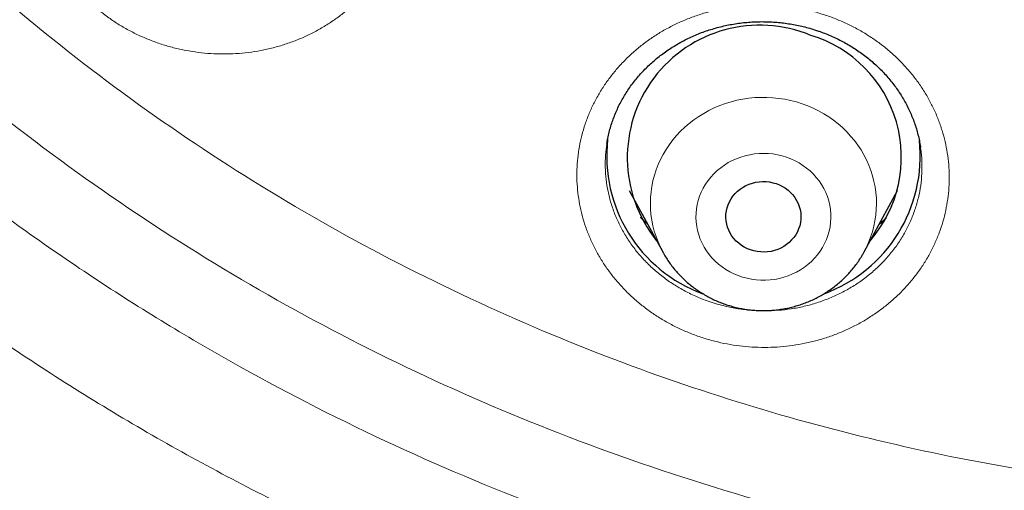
# Model space of a CAD drawing. Header units: millimetres. Extents: x 8 to 436, y 12 to 764.
# Tile 475 of 656: x 217 to 228, y 689 to 694. Entities that reach past the tile are written whole.
import ezdxf

# ---------------------------------------------------------------- set-up
doc = ezdxf.new("R2010")
doc.units = ezdxf.units.MM

msp = doc.modelspace()

# ---------------------------------------------------------------- linework, layer by layer
at = {"color": 7, "linetype": 'Continuous', "lineweight": 30}
for p, q in [((227.03, 692.469), (227.029, 692.477)), ((223.879, 692), (224.241, 691.335)), ((226.42, 691.335), (226.782, 692)), ((226.42, 691.335), (226.419, 691.333))]:
    msp.add_line(p, q, dxfattribs=at)
at = {"color": 252, "linetype": 'Continuous', "lineweight": 0, "flags": 128}
for points in [[(224.246, 691.327), (224.243, 691.332), (224.215, 691.387), (224.19, 691.444), (224.168, 691.501), (224.149, 691.56), (224.134, 691.619), (224.122, 691.68), (224.113, 691.74), (224.108, 691.801), (224.107, 691.863), (224.109, 691.924), (224.114, 691.985), (224.123, 692.045), (224.135, 692.106), (224.151, 692.165), (224.17, 692.224), (224.192, 692.281), (224.218, 692.337), (224.246, 692.392), (224.278, 692.446), (224.313, 692.498), (224.35, 692.548), (224.391, 692.596), (224.434, 692.642), (224.48, 692.685), (224.528, 692.727), (224.578, 692.766), (224.63, 692.802), (224.685, 692.836), (224.741, 692.867), (224.799, 692.895), (224.858, 692.92), (224.919, 692.942), (224.981, 692.961), (225.044, 692.977), (225.107, 692.99), (225.172, 692.999), (225.237, 693.006), (225.302, 693.009), (225.367, 693.009), (225.432, 693.005), (225.497, 692.998), (225.561, 692.988), (225.625, 692.975), (225.687, 692.959), (225.749, 692.94), (225.81, 692.917), (225.869, 692.892), (225.927, 692.863), (225.983, 692.832), (226.037, 692.798), (226.089, 692.761), (226.139, 692.722), (226.187, 692.681), (226.232, 692.637), (226.275, 692.59), (226.315, 692.542), (226.352, 692.492), (226.387, 692.44), (226.418, 692.386), (226.446, 692.331), (226.472, 692.275), (226.494, 692.217), (226.512, 692.158), (226.527, 692.099), (226.539, 692.039), (226.548, 691.978), (226.553, 691.917), (226.554, 691.856), (226.552, 691.795), (226.547, 691.734), (226.538, 691.673), (226.526, 691.613), (226.51, 691.553), (226.491, 691.495), (226.469, 691.437), (226.443, 691.381), (226.42, 691.335)], [(225.58, 692.361), (225.532, 692.376), (225.484, 692.387), (225.434, 692.396), (225.384, 692.401), (225.333, 692.402), (225.283, 692.401), (225.233, 692.396), (225.183, 692.388), (225.134, 692.377), (225.086, 692.363), (225.039, 692.345), (224.994, 692.325), (224.95, 692.302), (224.908, 692.276), (224.868, 692.247), (224.83, 692.216), (224.794, 692.182), (224.761, 692.146), (224.731, 692.108), (224.704, 692.068), (224.679, 692.027), (224.658, 691.984), (224.64, 691.94), (224.625, 691.894), (224.614, 691.848), (224.606, 691.801), (224.601, 691.754), (224.6, 691.707), (224.603, 691.66), (224.609, 691.612), (224.618, 691.566), (224.631, 691.52), (224.647, 691.475), (224.666, 691.431), (224.688, 691.389), (224.714, 691.348), (224.742, 691.309), (224.774, 691.272), (224.808, 691.237), (224.844, 691.204), (224.883, 691.174), (224.924, 691.146), (224.967, 691.121), (225.011, 691.099), (225.057, 691.08), (225.105, 691.063), (225.153, 691.05), (225.202, 691.04), (225.252, 691.034), (225.303, 691.03), (225.353, 691.03), (225.403, 691.033), (225.453, 691.039), (225.503, 691.049), (225.551, 691.062), (225.599, 691.078), (225.645, 691.097), (225.69, 691.118), (225.733, 691.143), (225.774, 691.171), (225.813, 691.201), (225.85, 691.233), (225.884, 691.268), (225.915, 691.305), (225.944, 691.344), (225.97, 691.384), (225.993, 691.427), (226.013, 691.47), (226.029, 691.515), (226.042, 691.561), (226.052, 691.607), (226.058, 691.654), (226.061, 691.702), (226.06, 691.749), (226.056, 691.796), (226.048, 691.843), (226.037, 691.889), (226.023, 691.935), (226.005, 691.979), (225.984, 692.022), (225.96, 692.064), (225.933, 692.104), (225.903, 692.142), (225.871, 692.178), (225.836, 692.212), (225.798, 692.244), (225.758, 692.273), (225.716, 692.299), (225.673, 692.323), (225.627, 692.343), (225.58, 692.361)]]:
    msp.add_lwpolyline(points, dxfattribs=at)
at = {"color": 7, "linetype": 'Continuous', "lineweight": 30, "flags": 128}
msp.add_lwpolyline([(225.47, 692.075), (225.504, 692.061), (225.537, 692.045), (225.569, 692.025), (225.598, 692.003), (225.625, 691.979), (225.65, 691.952), (225.672, 691.924), (225.69, 691.893), (225.706, 691.861), (225.719, 691.828), (225.728, 691.794), (225.734, 691.759), (225.737, 691.724), (225.736, 691.689), (225.731, 691.654), (225.724, 691.619), (225.712, 691.586), (225.698, 691.553), (225.68, 691.522), (225.66, 691.492), (225.636, 691.465), (225.61, 691.439), (225.582, 691.416), (225.552, 691.396), (225.519, 691.378), (225.485, 691.363), (225.45, 691.351), (225.413, 691.342), (225.376, 691.337), (225.339, 691.334), (225.301, 691.335), (225.264, 691.339), (225.227, 691.347), (225.192, 691.357), (225.157, 691.371), (225.124, 691.387), (225.092, 691.407), (225.063, 691.429), (225.036, 691.453), (225.012, 691.48), (224.99, 691.508), (224.971, 691.539), (224.955, 691.571), (224.942, 691.604), (224.933, 691.638), (224.927, 691.673), (224.924, 691.708), (224.925, 691.743), (224.93, 691.779), (224.938, 691.813), (224.949, 691.847), (224.963, 691.879), (224.981, 691.91), (225.001, 691.94), (225.025, 691.967), (225.051, 691.993), (225.079, 692.016), (225.11, 692.036), (225.142, 692.054), (225.176, 692.069), (225.211, 692.081), (225.248, 692.09), (225.285, 692.095), (225.322, 692.098), (225.36, 692.097), (225.397, 692.093), (225.434, 692.085), (225.47, 692.075)], dxfattribs=at)
at = {"color": 7, "linetype": 'Continuous', "lineweight": 30}
for centre, radius, start, end in [((225.291, 692.357), 1.434, 67.345, 218.8674), ((225.447, 692.361), 1.377, 318.9752, 73.274), ((225.221, 692.372), 1.587, 173.3844, 249.8308), ((225.439, 692.374), 1.589, 290.1876, 6.1188)]:
    msp.add_arc(centre, radius, start, end, dxfattribs=at)
for points, knots in [([(228.82, 667.839), (227.618, 667.945), (225.213, 668.158), (221.655, 668.822), (218.163, 669.733), (214.788, 670.9), (211.549, 672.303), (208.463, 673.927), (205.522, 675.774), (202.745, 677.831), (200.147, 680.088), (197.747, 682.528), (195.557, 685.138), (193.592, 687.902), (191.863, 690.802), (190.383, 693.82), (189.158, 696.939), (188.198, 700.138), (187.508, 703.397), (187.093, 706.698), (186.954, 710.019), (187.093, 713.34), (187.508, 716.641), (188.198, 719.901), (189.158, 723.1), (190.383, 726.218), (191.863, 729.236), (193.592, 732.136), (195.557, 734.9), (197.747, 737.51), (200.147, 739.951), (202.745, 742.207), (205.522, 744.265), (208.463, 746.111), (211.549, 747.735), (214.762, 749.127), (218.08, 750.277), (221.484, 751.179), (224.953, 751.828), (228.466, 752.218), (232, 752.349), (235.534, 752.218), (239.047, 751.828), (242.516, 751.179), (245.92, 750.277), (249.238, 749.127), (252.451, 747.735), (255.537, 746.111), (258.478, 744.265), (261.255, 742.207), (263.853, 739.951), (266.253, 737.51), (268.443, 734.9), (270.408, 732.136), (272.137, 729.236), (273.617, 726.218), (274.842, 723.1), (275.802, 719.901), (276.492, 716.641), (276.907, 713.34), (277.046, 710.019), (276.907, 706.698), (276.492, 703.397), (275.802, 700.138), (274.842, 696.939), (273.617, 693.82), (272.137, 690.802), (270.408, 687.902), (268.443, 685.138), (266.253, 682.528), (263.853, 680.088), (261.255, 677.831), (258.478, 675.774), (255.537, 673.927), (252.451, 672.303), (249.212, 670.9), (245.837, 669.733), (242.345, 668.822), (238.787, 668.158), (236.382, 667.945), (235.18, 667.839)], [0, 0, 0, 0, 0.013106, 0.026212, 0.039318, 0.052424, 0.065212, 0.078, 0.090788, 0.103576, 0.116364, 0.129151, 0.141939, 0.154727, 0.167515, 0.180303, 0.193091, 0.205879, 0.218667, 0.231454, 0.244242, 0.25703, 0.269818, 0.282606, 0.295394, 0.308182, 0.32097, 0.333758, 0.346545, 0.359333, 0.372121, 0.384909, 0.397697, 0.410485, 0.423273, 0.436061, 0.448848, 0.461636, 0.474424, 0.487212, 0.5, 0.512788, 0.525576, 0.538364, 0.551152, 0.563939, 0.576727, 0.589515, 0.602303, 0.615091, 0.627879, 0.640667, 0.653455, 0.666242, 0.67903, 0.691818, 0.704606, 0.717394, 0.730182, 0.74297, 0.755758, 0.768546, 0.781333, 0.794121, 0.806909, 0.819697, 0.832485, 0.845273, 0.858061, 0.870849, 0.883636, 0.896424, 0.909212, 0.922, 0.934788, 0.947576, 0.960682, 0.973788, 0.986894, 1, 1, 1, 1]), ([(223.636, 692.504), (223.638, 692.514), (223.642, 692.546), (223.653, 692.599), (223.669, 692.664), (223.689, 692.728), (223.711, 692.79), (223.736, 692.852), (223.763, 692.912), (223.794, 692.972), (223.828, 693.03), (223.864, 693.087), (223.903, 693.143), (223.945, 693.198), (223.989, 693.25), (224.035, 693.301), (224.084, 693.349), (224.134, 693.395), (224.187, 693.439), (224.242, 693.482), (224.3, 693.522), (224.359, 693.561), (224.42, 693.597), (224.482, 693.631), (224.546, 693.662), (224.611, 693.69), (224.677, 693.716), (224.744, 693.739), (224.813, 693.759), (224.883, 693.778), (224.954, 693.793), (225.025, 693.806), (225.097, 693.816), (225.169, 693.823), (225.242, 693.827), (225.314, 693.829), (225.386, 693.827), (225.459, 693.823), (225.531, 693.817), (225.603, 693.807), (225.674, 693.795), (225.745, 693.78), (225.815, 693.762), (225.875, 693.744), (225.912, 693.732), (225.926, 693.727)], [0, 0, 0, 0, 0.0109546, 0.0352541, 0.0595267, 0.0837334, 0.107839, 0.1318224, 0.155724, 0.179678, 0.2037524, 0.2278989, 0.2520667, 0.2761906, 0.3002132, 0.3240833, 0.3477794, 0.371362, 0.3950109, 0.4187944, 0.4426659, 0.4665761, 0.4904674, 0.5142779, 0.537958, 0.5614703, 0.5848508, 0.6083537, 0.631948, 0.6556059, 0.6792984, 0.7029938, 0.7266537, 0.7502496, 0.7737545, 0.7971969, 0.8206623, 0.8441914, 0.8677028, 0.8912092, 0.9147241, 0.9382581, 0.9618238, 0.985436, 1, 1, 1, 1]), ([(225.926, 693.727), (225.938, 693.723), (225.971, 693.711), (226.027, 693.69), (226.093, 693.661), (226.157, 693.63), (226.219, 693.597), (226.281, 693.561), (226.34, 693.524), (226.398, 693.483), (226.454, 693.441), (226.507, 693.396), (226.559, 693.35), (226.608, 693.302), (226.655, 693.252), (226.701, 693.199), (226.743, 693.146), (226.783, 693.09), (226.821, 693.033), (226.855, 692.975), (226.887, 692.916), (226.916, 692.856), (226.942, 692.795), (226.966, 692.733), (226.987, 692.669), (227.004, 692.604), (227.019, 692.539), (227.027, 692.494), (227.031, 692.47), (227.031, 692.469)], [0, 0, 0, 0, 0.019224, 0.057974, 0.096657, 0.13533, 0.174015, 0.212732, 0.251501, 0.290343, 0.329281, 0.368319, 0.406972, 0.445825, 0.484865, 0.524047, 0.563324, 0.602646, 0.64196, 0.681205, 0.720337, 0.759355, 0.798416, 0.83792, 0.877647, 0.917514, 0.957435, 0.997308, 1, 1, 1, 1]), ([(224.077, 691.638), (224.076, 691.638), (224.057, 691.654), (224.032, 691.677), (224.007, 691.702), (224, 691.709)], [0, 0, 0, 0, 0.01934, 0.691104, 1, 1, 1, 1]), ([(226.658, 691.702), (226.642, 691.686), (226.617, 691.662), (226.591, 691.639), (226.581, 691.63)], [0, 0, 0, 0, 0.62925, 1, 1, 1, 1]), ([(224.242, 691.335), (224.244, 691.33), (224.256, 691.308), (224.28, 691.269), (224.313, 691.219), (224.349, 691.17), (224.388, 691.123), (224.429, 691.079), (224.472, 691.036), (224.518, 690.995), (224.566, 690.957), (224.615, 690.921), (224.667, 690.888), (224.72, 690.857), (224.774, 690.828), (224.831, 690.802), (224.888, 690.779), (224.947, 690.759), (225.006, 690.742), (225.067, 690.728), (225.128, 690.716), (225.19, 690.708), (225.252, 690.703), (225.314, 690.7), (225.376, 690.701), (225.439, 690.705), (225.501, 690.712), (225.562, 690.721), (225.623, 690.734), (225.683, 690.75), (225.743, 690.769), (225.801, 690.79), (225.858, 690.815), (225.914, 690.842), (225.968, 690.872), (226.021, 690.904), (226.071, 690.939), (226.12, 690.976), (226.167, 691.016), (226.212, 691.058), (226.254, 691.102), (226.294, 691.148), (226.332, 691.196), (226.367, 691.246), (226.396, 691.291), (226.412, 691.321), (226.418, 691.333)], [0, 0, 0, 0, 0.00622, 0.029228, 0.052257, 0.075309, 0.098387, 0.12149, 0.144619, 0.167774, 0.190956, 0.214164, 0.237398, 0.260656, 0.283938, 0.307242, 0.330568, 0.353913, 0.377276, 0.400656, 0.42405, 0.447457, 0.470875, 0.494301, 0.517735, 0.541173, 0.564613, 0.588054, 0.611492, 0.634927, 0.658355, 0.681774, 0.705183, 0.728578, 0.751959, 0.775322, 0.798667, 0.82199, 0.845291, 0.868568, 0.89182, 0.915044, 0.938242, 0.961412, 0.984555, 1, 1, 1, 1])]:
    msp.add_open_spline(points, degree=3, knots=knots, dxfattribs=at)
at = {"color": 252, "linetype": 'Continuous', "lineweight": 0}
for points, knots in [([(228.539, 686.054), (227.824, 686.163), (226.395, 686.381), (224.299, 686.925), (222.312, 687.604), (220.445, 688.414), (218.701, 689.331), (217.039, 690.374), (215.47, 691.537), (214.002, 692.812), (212.646, 694.191), (211.408, 695.666), (210.298, 697.227), (209.322, 698.866), (208.485, 700.571), (207.793, 702.333), (207.251, 704.141), (206.861, 705.983), (206.626, 707.848), (206.547, 709.724), (206.626, 711.601), (206.861, 713.466), (207.251, 715.308), (207.793, 717.115), (208.485, 718.877), (209.322, 720.583), (210.298, 722.221), (211.408, 723.783), (212.646, 725.257), (214.002, 726.637), (215.47, 727.911), (217.039, 729.074), (218.701, 730.117), (220.445, 731.035), (222.26, 731.821), (224.135, 732.471), (226.058, 732.981), (228.018, 733.347), (230.003, 733.568), (232, 733.642), (233.997, 733.568), (235.982, 733.347), (237.942, 732.981), (239.865, 732.471), (241.74, 731.821), (243.555, 731.035), (245.299, 730.117), (246.961, 729.074), (248.53, 727.911), (249.998, 726.637), (251.354, 725.257), (252.592, 723.783), (253.702, 722.221), (254.678, 720.583), (255.515, 718.877), (256.207, 717.115), (256.749, 715.308), (257.139, 713.466), (257.374, 711.601), (257.453, 709.724), (257.374, 707.848), (257.139, 705.983), (256.749, 704.141), (256.207, 702.333), (255.515, 700.571), (254.678, 698.866), (253.702, 697.227), (252.592, 695.666), (251.354, 694.191), (249.998, 692.812), (248.53, 691.537), (246.961, 690.374), (245.299, 689.331), (243.555, 688.414), (241.69, 687.605), (239.708, 686.928), (237.621, 686.385), (236.197, 686.166), (235.486, 686.057)], [0, 0, 0, 0, 0.014209, 0.028417, 0.042626, 0.055696, 0.068766, 0.081836, 0.094907, 0.107977, 0.121047, 0.134117, 0.147187, 0.160257, 0.173327, 0.186398, 0.199468, 0.212538, 0.225608, 0.238678, 0.251748, 0.264818, 0.277889, 0.290959, 0.304029, 0.317099, 0.330169, 0.343239, 0.356309, 0.36938, 0.38245, 0.39552, 0.40859, 0.42166, 0.43473, 0.447801, 0.460871, 0.473941, 0.487011, 0.500081, 0.513151, 0.526221, 0.539292, 0.552362, 0.565432, 0.578502, 0.591572, 0.604642, 0.617712, 0.630783, 0.643853, 0.656923, 0.669993, 0.683063, 0.696133, 0.709203, 0.722274, 0.735344, 0.748414, 0.761484, 0.774554, 0.787624, 0.800695, 0.813765, 0.826835, 0.839905, 0.852975, 0.866045, 0.879115, 0.892186, 0.905256, 0.918326, 0.931396, 0.944466, 0.957536, 0.971691, 0.985845, 1, 1, 1, 1]), ([(235.401, 687.141), (236.068, 687.246), (237.402, 687.455), (239.359, 687.967), (241.226, 688.606), (242.991, 689.372), (244.65, 690.245), (246.23, 691.237), (247.723, 692.343), (249.119, 693.556), (250.41, 694.867), (251.587, 696.27), (252.643, 697.755), (253.572, 699.314), (254.367, 700.936), (255.025, 702.612), (255.541, 704.331), (255.912, 706.083), (256.136, 707.857), (256.21, 709.642), (256.136, 711.427), (255.912, 713.201), (255.541, 714.953), (255.025, 716.673), (254.367, 718.349), (253.572, 719.971), (252.643, 721.529), (251.587, 723.015), (250.41, 724.418), (249.119, 725.729), (247.723, 726.942), (246.23, 728.048), (244.65, 729.04), (242.991, 729.913), (241.265, 730.661), (239.481, 731.279), (237.652, 731.764), (235.787, 732.113), (233.9, 732.323), (232, 732.393), (230.1, 732.323), (228.213, 732.113), (226.348, 731.764), (224.519, 731.279), (222.735, 730.661), (221.009, 729.913), (219.35, 729.04), (217.769, 728.048), (216.277, 726.942), (214.881, 725.729), (213.59, 724.418), (212.413, 723.015), (211.357, 721.529), (210.428, 719.971), (209.633, 718.349), (208.975, 716.673), (208.459, 714.953), (208.088, 713.201), (207.864, 711.427), (207.79, 709.642), (207.864, 707.857), (208.088, 706.083), (208.459, 704.331), (208.975, 702.612), (209.633, 700.936), (210.428, 699.314), (211.357, 697.755), (212.413, 696.27), (213.59, 694.867), (214.881, 693.556), (216.277, 692.343), (217.769, 691.237), (219.35, 690.245), (221.009, 689.372), (222.774, 688.606), (224.641, 687.967), (226.598, 687.455), (227.933, 687.246), (228.6, 687.141)], [0, 0, 0, 0, 0.013976, 0.027953, 0.041929, 0.055017, 0.068105, 0.081192, 0.09428, 0.107368, 0.120455, 0.133543, 0.146631, 0.159719, 0.172806, 0.185894, 0.198982, 0.212069, 0.225157, 0.238245, 0.251332, 0.26442, 0.277508, 0.290595, 0.303683, 0.316771, 0.329859, 0.342946, 0.356034, 0.369122, 0.382209, 0.395297, 0.408385, 0.421472, 0.43456, 0.447648, 0.460736, 0.473823, 0.486911, 0.499999, 0.513086, 0.526174, 0.539262, 0.552349, 0.565437, 0.578525, 0.591612, 0.6047, 0.617788, 0.630876, 0.643963, 0.657051, 0.670139, 0.683226, 0.696314, 0.709402, 0.722489, 0.735577, 0.748665, 0.761753, 0.77484, 0.787928, 0.801016, 0.814103, 0.827191, 0.840279, 0.853366, 0.866454, 0.879542, 0.892629, 0.905717, 0.918805, 0.931893, 0.94498, 0.958068, 0.972045, 0.986023, 1, 1, 1, 1]), ([(228.635, 687.943), (228.007, 688.044), (226.75, 688.246), (224.906, 688.732), (223.137, 689.34), (221.453, 690.069), (219.861, 690.907), (218.345, 691.859), (216.912, 692.92), (215.573, 694.084), (214.334, 695.343), (213.205, 696.689), (212.192, 698.114), (211.3, 699.61), (210.537, 701.166), (209.905, 702.775), (209.41, 704.424), (209.054, 706.106), (208.84, 707.808), (208.768, 709.521), (208.84, 711.234), (209.054, 712.936), (209.41, 714.617), (209.905, 716.267), (210.537, 717.875), (211.3, 719.432), (212.192, 720.927), (213.205, 722.353), (214.334, 723.699), (215.573, 724.957), (216.912, 726.121), (218.345, 727.182), (219.861, 728.135), (221.453, 728.972), (223.11, 729.69), (224.821, 730.283), (226.577, 730.748), (228.366, 731.083), (230.177, 731.284), (232, 731.352), (233.823, 731.284), (235.634, 731.083), (237.423, 730.748), (239.179, 730.283), (240.89, 729.69), (242.547, 728.972), (244.139, 728.135), (245.655, 727.182), (247.088, 726.121), (248.427, 724.957), (249.666, 723.699), (250.795, 722.353), (251.808, 720.927), (252.7, 719.432), (253.463, 717.875), (254.095, 716.267), (254.59, 714.617), (254.946, 712.936), (255.16, 711.234), (255.232, 709.521), (255.16, 707.808), (254.946, 706.106), (254.59, 704.424), (254.095, 702.775), (253.463, 701.166), (252.7, 699.61), (251.808, 698.114), (250.795, 696.689), (249.666, 695.343), (248.427, 694.084), (247.088, 692.92), (245.655, 691.859), (244.139, 690.907), (242.547, 690.069), (240.861, 689.338), (239.086, 688.73), (237.234, 688.242), (235.972, 688.04), (235.34, 687.939)], [0, 0, 0, 0, 0.013748, 0.027497, 0.041245, 0.05435, 0.067455, 0.080559, 0.093664, 0.106769, 0.119873, 0.132978, 0.146083, 0.159188, 0.172292, 0.185397, 0.198502, 0.211606, 0.224711, 0.237816, 0.250921, 0.264025, 0.27713, 0.290235, 0.30334, 0.316444, 0.329549, 0.342654, 0.355758, 0.368863, 0.381968, 0.395073, 0.408177, 0.421282, 0.434387, 0.447492, 0.460596, 0.473701, 0.486806, 0.49991, 0.513015, 0.52612, 0.539225, 0.552329, 0.565434, 0.578539, 0.591643, 0.604748, 0.617853, 0.630958, 0.644062, 0.657167, 0.670272, 0.683377, 0.696481, 0.709586, 0.722691, 0.735795, 0.7489, 0.762005, 0.77511, 0.788214, 0.801319, 0.814424, 0.827528, 0.840633, 0.853738, 0.866843, 0.879947, 0.893052, 0.906157, 0.919262, 0.932366, 0.945471, 0.958576, 0.972384, 0.986192, 1, 1, 1, 1]), ([(234.281, 688.77), (234.811, 688.832), (235.869, 688.957), (237.434, 689.279), (238.972, 689.699), (240.515, 690.24), (242.052, 690.906), (243.569, 691.704), (245.014, 692.612), (246.379, 693.623), (247.655, 694.732), (248.835, 695.931), (249.911, 697.214), (250.877, 698.572), (251.726, 699.997), (252.454, 701.481), (253.055, 703.013), (253.527, 704.585), (253.866, 706.187), (254.07, 707.809), (254.139, 709.442), (254.07, 711.074), (253.866, 712.696), (253.527, 714.298), (253.055, 715.87), (252.453, 717.402), (251.725, 718.886), (250.876, 720.311), (249.91, 721.669), (248.834, 722.952), (247.654, 724.151), (246.377, 725.26), (245.012, 726.271), (243.567, 727.178), (242.05, 727.976), (240.472, 728.66), (238.841, 729.226), (237.168, 729.669), (235.463, 729.987), (233.737, 730.179), (232, 730.243), (230.263, 730.179), (228.537, 729.987), (226.832, 729.668), (225.159, 729.225), (223.528, 728.66), (221.95, 727.976), (220.433, 727.177), (218.988, 726.27), (217.623, 725.259), (216.347, 724.15), (215.167, 722.95), (214.091, 721.668), (213.125, 720.309), (212.276, 718.884), (211.548, 717.401), (210.946, 715.868), (210.475, 714.296), (210.136, 712.694), (209.931, 711.072), (209.863, 709.44), (209.932, 707.808), (210.136, 706.186), (210.475, 704.584), (210.947, 703.012), (211.549, 701.479), (212.276, 699.996), (213.126, 698.571), (214.092, 697.213), (215.168, 695.93), (216.348, 694.731), (217.624, 693.622), (218.989, 692.611), (220.435, 691.703), (221.951, 690.905), (223.488, 690.239), (225.031, 689.699), (226.568, 689.279), (228.132, 688.957), (229.19, 688.833), (229.719, 688.77)], [0, 0, 0, 0, 0.011909, 0.023818, 0.035727, 0.047636, 0.060561, 0.073486, 0.086411, 0.099336, 0.112261, 0.125186, 0.138111, 0.151036, 0.163961, 0.176886, 0.189811, 0.202736, 0.215661, 0.228587, 0.241512, 0.254437, 0.267362, 0.280287, 0.293212, 0.306137, 0.319062, 0.331987, 0.344912, 0.357837, 0.370762, 0.383687, 0.396612, 0.409537, 0.422462, 0.435388, 0.448313, 0.461238, 0.474163, 0.487088, 0.500013, 0.512938, 0.525863, 0.538788, 0.551713, 0.564638, 0.577563, 0.590488, 0.603413, 0.616338, 0.629263, 0.642189, 0.655114, 0.668039, 0.680964, 0.693889, 0.706814, 0.719739, 0.732664, 0.745589, 0.758514, 0.771439, 0.784364, 0.797289, 0.810214, 0.823139, 0.836065, 0.84899, 0.861915, 0.87484, 0.887765, 0.90069, 0.913615, 0.92654, 0.939465, 0.95239, 0.964293, 0.976195, 0.988098, 1, 1, 1, 1]), ([(220.754, 696.75), (220.754, 696.749), (220.789, 696.721), (220.857, 696.664), (220.952, 696.572), (221.04, 696.475), (221.121, 696.373), (221.194, 696.267), (221.259, 696.156), (221.316, 696.041), (221.364, 695.923), (221.404, 695.803), (221.436, 695.681), (221.458, 695.557), (221.471, 695.432), (221.475, 695.306), (221.47, 695.18), (221.456, 695.056), (221.432, 694.933), (221.4, 694.811), (221.359, 694.692), (221.309, 694.575), (221.251, 694.463), (221.184, 694.354), (221.11, 694.249), (221.028, 694.15), (220.939, 694.056), (220.843, 693.968), (220.741, 693.886), (220.633, 693.811), (220.519, 693.742), (220.401, 693.681), (220.279, 693.627), (220.152, 693.582), (220.023, 693.544), (219.891, 693.515), (219.756, 693.494), (219.621, 693.481), (219.485, 693.477), (219.349, 693.482), (219.213, 693.494), (219.078, 693.516), (218.946, 693.545), (218.815, 693.583), (218.688, 693.629), (218.564, 693.682), (218.444, 693.743), (218.327, 693.813), (218.215, 693.89), (218.107, 693.975), (218.007, 694.066), (217.915, 694.162), (217.831, 694.262), (217.754, 694.367), (217.685, 694.476), (217.624, 694.589), (217.572, 694.705), (217.528, 694.825), (217.493, 694.946), (217.467, 695.07), (217.45, 695.195), (217.442, 695.32), (217.443, 695.445), (217.453, 695.571), (217.473, 695.695), (217.501, 695.817), (217.538, 695.937), (217.584, 696.055), (217.639, 696.169), (217.702, 696.28), (217.773, 696.386), (217.851, 696.488), (217.937, 696.584), (218.03, 696.675), (218.13, 696.76), (218.235, 696.839), (218.346, 696.91), (218.462, 696.974), (218.583, 697.031), (218.708, 697.08), (218.836, 697.121), (218.967, 697.154), (219.1, 697.179), (219.235, 697.195), (219.371, 697.203), (219.507, 697.203), (219.643, 697.193), (219.778, 697.176), (219.912, 697.15), (220.044, 697.116), (220.173, 697.074), (220.298, 697.024), (220.419, 696.966), (220.536, 696.901), (220.648, 696.829), (220.719, 696.776), (220.754, 696.75)], [0, 0, 0, 0, 0.000189, 0.010876, 0.0216, 0.032336, 0.043059, 0.053746, 0.064433, 0.075156, 0.085892, 0.096615, 0.107301, 0.118, 0.128735, 0.139482, 0.150216, 0.160915, 0.171632, 0.182385, 0.193151, 0.203905, 0.214622, 0.225357, 0.236128, 0.246911, 0.257683, 0.268417, 0.279161, 0.289941, 0.300733, 0.311513, 0.322256, 0.332996, 0.343772, 0.35456, 0.365336, 0.376076, 0.3868, 0.397561, 0.408335, 0.419096, 0.42982, 0.440525, 0.451266, 0.462021, 0.472762, 0.483467, 0.494591, 0.505729, 0.516853, 0.527546, 0.538275, 0.549017, 0.559746, 0.570439, 0.581131, 0.59186, 0.602601, 0.61333, 0.624022, 0.634726, 0.645466, 0.656219, 0.666959, 0.677663, 0.688386, 0.699145, 0.709917, 0.720677, 0.7314, 0.742139, 0.752914, 0.763701, 0.774477, 0.785215, 0.795959, 0.806739, 0.817531, 0.828312, 0.839055, 0.849791, 0.860563, 0.871348, 0.88212, 0.892856, 0.903574, 0.914329, 0.925096, 0.935852, 0.94657, 0.957232, 0.96793, 0.97864, 0.989338, 1, 1, 1, 1]), ([(226.016, 693.895), (226.017, 693.894), (226.06, 693.88), (226.145, 693.847), (226.267, 693.792), (226.385, 693.729), (226.498, 693.659), (226.606, 693.583), (226.708, 693.499), (226.804, 693.41), (226.893, 693.315), (226.975, 693.215), (227.049, 693.11), (227.116, 693.001), (227.174, 692.887), (227.225, 692.771), (227.266, 692.651), (227.299, 692.53), (227.323, 692.407), (227.338, 692.282), (227.343, 692.157), (227.34, 692.032), (227.327, 691.907), (227.305, 691.784), (227.275, 691.662), (227.235, 691.542), (227.186, 691.425), (227.13, 691.312), (227.065, 691.202), (226.991, 691.097), (226.91, 690.996), (226.823, 690.901), (226.728, 690.812), (226.627, 690.729), (226.519, 690.652), (226.407, 690.582), (226.289, 690.519), (226.167, 690.464), (226.042, 690.416), (225.913, 690.377), (225.781, 690.345), (225.647, 690.322), (225.512, 690.307), (225.377, 690.301), (225.241, 690.303), (225.105, 690.314), (224.97, 690.332), (224.835, 690.36), (224.701, 690.396), (224.569, 690.442), (224.442, 690.495), (224.32, 690.555), (224.205, 690.622), (224.094, 690.696), (223.989, 690.777), (223.891, 690.863), (223.799, 690.956), (223.714, 691.054), (223.636, 691.157), (223.566, 691.264), (223.503, 691.376), (223.45, 691.491), (223.404, 691.609), (223.367, 691.73), (223.34, 691.853), (223.321, 691.976), (223.311, 692.101), (223.311, 692.226), (223.319, 692.352), (223.337, 692.476), (223.364, 692.598), (223.4, 692.719), (223.444, 692.837), (223.498, 692.952), (223.559, 693.063), (223.629, 693.171), (223.706, 693.273), (223.791, 693.371), (223.883, 693.463), (223.981, 693.549), (224.086, 693.629), (224.196, 693.702), (224.312, 693.768), (224.432, 693.826), (224.556, 693.877), (224.683, 693.92), (224.814, 693.955), (224.947, 693.982), (225.081, 694.001), (225.217, 694.011), (225.353, 694.012), (225.488, 694.006), (225.623, 693.99), (225.756, 693.967), (225.888, 693.936), (225.973, 693.908), (226.016, 693.895)], [0, 0, 0, 0, 0.000189, 0.010876, 0.0216, 0.032336, 0.043059, 0.053746, 0.064433, 0.075156, 0.085892, 0.096615, 0.107301, 0.118, 0.128735, 0.139482, 0.150216, 0.160915, 0.171632, 0.182385, 0.193151, 0.203905, 0.214622, 0.225357, 0.236128, 0.246911, 0.257683, 0.268417, 0.279161, 0.289941, 0.300733, 0.311513, 0.322256, 0.332996, 0.343772, 0.35456, 0.365336, 0.376076, 0.3868, 0.397561, 0.408335, 0.419096, 0.42982, 0.440525, 0.451266, 0.462021, 0.472762, 0.483467, 0.494591, 0.505729, 0.516853, 0.527546, 0.538275, 0.549017, 0.559746, 0.570439, 0.581131, 0.59186, 0.602601, 0.61333, 0.624022, 0.634726, 0.645466, 0.656219, 0.666959, 0.677663, 0.688386, 0.699145, 0.709917, 0.720677, 0.7314, 0.742139, 0.752914, 0.763701, 0.774477, 0.785215, 0.795959, 0.806739, 0.817531, 0.828312, 0.839055, 0.849791, 0.860563, 0.871348, 0.88212, 0.892856, 0.903574, 0.914329, 0.925096, 0.935852, 0.94657, 0.957232, 0.96793, 0.97864, 0.989338, 1, 1, 1, 1]), ([(223.636, 692.504), (223.631, 692.465), (223.62, 692.381), (223.617, 692.252), (223.626, 692.12), (223.647, 691.989), (223.68, 691.86), (223.725, 691.733), (223.781, 691.611), (223.848, 691.493), (223.925, 691.381), (224.013, 691.275), (224.11, 691.176), (224.216, 691.085), (224.329, 691.002), (224.45, 690.928), (224.562, 690.871), (224.66, 690.829), (224.744, 690.798), (224.829, 690.771), (224.933, 690.744), (225.056, 690.719), (225.199, 690.702), (225.344, 690.696), (225.489, 690.702), (225.632, 690.718), (225.773, 690.745), (225.912, 690.784), (226.046, 690.833), (226.175, 690.892), (226.298, 690.961), (226.415, 691.039), (226.523, 691.127), (226.623, 691.222), (226.713, 691.324), (226.795, 691.434), (226.866, 691.55), (226.925, 691.67), (226.973, 691.794), (227.01, 691.923), (227.035, 692.054), (227.047, 692.186), (227.047, 692.318), (227.041, 692.412), (227.031, 692.462), (227.03, 692.469)], [0, 0, 0, 0, 0.022264, 0.046955, 0.072092, 0.096299, 0.120936, 0.145573, 0.170656, 0.194827, 0.219429, 0.244031, 0.269079, 0.293244, 0.317841, 0.342438, 0.367482, 0.382726, 0.397969, 0.413383, 0.428797, 0.452987, 0.477613, 0.502238, 0.527313, 0.551553, 0.576229, 0.600905, 0.626032, 0.650316, 0.675035, 0.699755, 0.724924, 0.749227, 0.773698, 0.798701, 0.823888, 0.848177, 0.8729, 0.897622, 0.922793, 0.947046, 0.97173, 0.996414, 1, 1, 1, 1]), ([(224.075, 691.64), (224.058, 691.654), (224.031, 691.676), (224.008, 691.701), (223.999, 691.711)], [0, 0, 0, 0, 0.634812, 1, 1, 1, 1]), ([(226.659, 691.704), (226.648, 691.692), (226.624, 691.666), (226.596, 691.642), (226.58, 691.629)], [0, 0, 0, 0, 0.439567, 1, 1, 1, 1])]:
    msp.add_open_spline(points, degree=3, knots=knots, dxfattribs=at)

doc.saveas('drawing.dxf')
